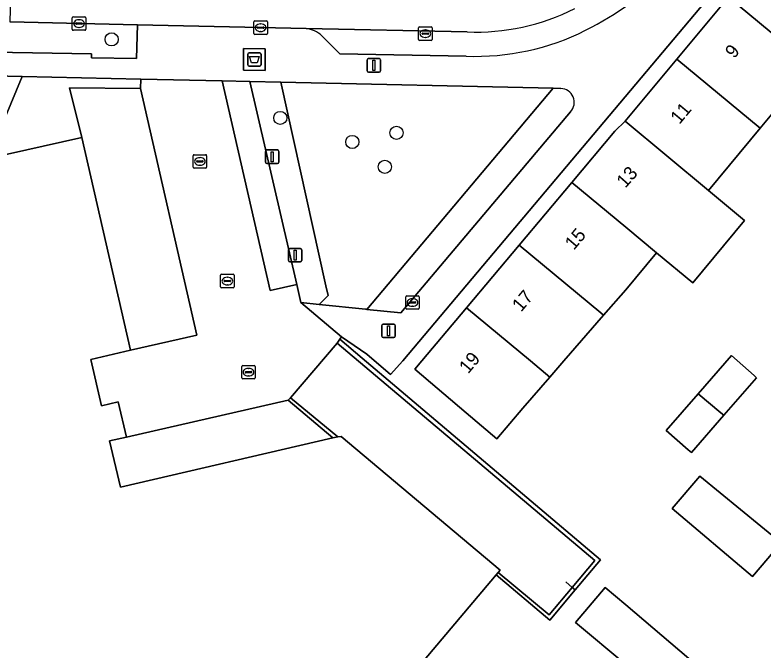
# Model space of a CAD drawing. Extents: x 162523 to 163266, y 381230 to 382050.
# Drawn here: x 162954.6 to 163010.2, y 381728.5 to 381775.7 of the extents above; entities that cross this region are included whole.
import ezdxf

# ---------------------------------------------------------------- set-up
doc = ezdxf.new("R2010")
doc.units = 0
for name, color, linetype in [('IMGEO_Afval_apart_plaats', 7, 'Continuous'), ('IMGEO_Boom', 7, 'Continuous'), ('IMGEO_Erf', 7, 'Continuous'), ('IMGEO_Groenvoorziening', 7, 'Continuous'), ('IMGEO_Hek', 7, 'Continuous'), ('IMGEO_Kolk', 7, 'Continuous'), ('IMGEO_Lichtmast', 7, 'Continuous'), ('IMGEO_Muur', 7, 'Continuous'), ('IMGEO_Pand', 7, 'Continuous'), ('IMGEO_Pand_nummerreeks', 7, 'Continuous'), ('IMGEO_Parkeervlak_open', 7, 'Continuous'), ('IMGEO_Rijbaan_lokaal_gesloten', 7, 'Continuous'), ('IMGEO_Rijbaan_lokaal_open', 7, 'Continuous'), ('IMGEO_Voetpad_gesloten', 7, 'Continuous'), ('IMGEO_Voetpad_open', 7, 'Continuous')]:
    doc.layers.add(name, color=color, linetype=linetype)

msp = doc.modelspace()

# ---------------------------------------------------------------- linework, layer by layer
at = {"layer": 'IMGEO_Afval_apart_plaats'}
for p, q in [((162971.93, 381771.991), (162971.93, 381772.791)), ((162971.93, 381772.791), (162971.93, 381771.991)), ((162972.03, 381772.891), (162972.82, 381772.891)), ((162972.82, 381772.891), (162972.03, 381772.891)), ((162972.92, 381772.791), (162972.92, 381771.991)), ((162972.92, 381771.991), (162972.92, 381772.791)), ((162972.82, 381771.891), (162972.03, 381771.891)), ((162972.03, 381771.891), (162972.82, 381771.891))]:
    msp.add_line(p, q, dxfattribs=at)
msp.add_lwpolyline([(162972.073, 381772.605), (162972.777, 381772.605), (162972.628, 381772.135), (162972.222, 381772.135), (162972.073, 381772.605)], dxfattribs=at)
for centre, start, end in [((162972.03, 381772.791), 90, 180), ((162972.03, 381772.791), 90, 180), ((162972.82, 381772.791), 0, 90), ((162972.82, 381772.791), 360, 90), ((162972.03, 381771.991), 180, 270), ((162972.03, 381771.991), 180, 270), ((162972.82, 381771.991), 270, 0), ((162972.82, 381771.991), 270, 0)]:
    msp.add_arc(centre, 0.1, start, end, dxfattribs=at)
at = {"layer": 'IMGEO_Boom'}
for centre in [(162961.829, 381773.885), (162974.352, 381768.05), (162982.984, 381766.94), (162979.697, 381766.265), (162982.114, 381764.415)]:
    msp.add_circle(centre, 0.489, dxfattribs=at)
at = {"layer": 'IMGEO_Erf'}
for points in [[(163018.451, 381791.621), (162983.456, 381749.996), (162982.545, 381748.989), (162980.782, 381750.497), (162978.902, 381751.794), (162978.782, 381751.602), (162980.439, 381750.192), (162998.126, 381735.215), (162996.251, 381732.977), (162994.374, 381730.736), (162990.383, 381734.099), (162964.729, 381703.699)], [(163017.739, 381776.615), (163013.825, 381771.906), (163009.983, 381767.283), (163006.14, 381762.66), (163008.832, 381760.423), (163004.983, 381755.792), (163002.291, 381758.029), (163000, 381755.273), (162998.362, 381753.389), (162995.417, 381750), (162994.372, 381748.798), (162992.373, 381746.497), (162990.436, 381744.206), (162988.151, 381746.141), (162984.336, 381749.372), (162984.864, 381750), (162988.18, 381753.945), (162992.092, 381758.6), (162996.004, 381763.255), (162999.199, 381767.057), (162999.951, 381767.805), (163003.798, 381772.423), (163007.641, 381777.046)]]:
    msp.add_lwpolyline(points, dxfattribs=at)
for points in [[(163007.295, 381745.965), (163004.881, 381743.187), (163004.634, 381743.401), (163003.004, 381744.817), (163005.383, 381747.554), (163007.853, 381750.397), (163009.529, 381748.908), (163009.712, 381748.746)], [(162962.923, 381744.34), (162961.679, 381744.052), (162962.475, 381740.62), (162978.26, 381744.276), (162974.932, 381747.073)], [(163011.548, 381736.493), (163009.426, 381733.979), (163003.449, 381739.023), (163005.494, 381741.446)], [(163004.682, 381727.897), (163002.511, 381725.334), (163000, 381727.439), (162996.266, 381730.57), (162998.463, 381733.165), (163000, 381731.863)]]:
    msp.add_lwpolyline(points, close=True, dxfattribs=at)
at = {"layer": 'IMGEO_Groenvoorziening'}
for points in [[(162947.568, 381772.829), (162947.619, 381772.518), (162950.05, 381772.687), (162950.071, 381772.984), (162960.338, 381772.817), (162960.334, 381772.509), (162963.678, 381772.461), (162963.739, 381774.97), (162954.27, 381775.179)], [(162995.182, 381770.237), (162994.602, 381770.25), (162980.775, 381753.828), (162983.293, 381753.567), (162995.902, 381768.514)]]:
    msp.add_lwpolyline(points, dxfattribs=at)
for points in [[(162958.709, 381770.287), (162963.978, 381770.228), (162963.993, 381770.94), (162955.177, 381771.139), (162952.644, 381765.024), (162959.605, 381766.586)], [(162974.381, 381770.706), (162972.1, 381770.758), (162975.572, 381755.68), (162975.881, 381754.336), (162977.247, 381754.194), (162977.909, 381754.864), (162977.734, 381755.574)], [(162994.602, 381770.25), (162974.381, 381770.706), (162977.734, 381755.574), (162977.909, 381754.864), (162977.247, 381754.194), (162980.67, 381753.839), (162980.751, 381753.831), (162980.775, 381753.828)]]:
    msp.add_lwpolyline(points, close=True, dxfattribs=at)
msp.add_arc((162995.161, 381769.216), 1.021, 316.533, 88.8248, dxfattribs=at)
at = {"layer": 'IMGEO_Hek'}
msp.add_lwpolyline([(162995.56, 381733.575), (162996.032, 381733.167)], dxfattribs=at)
at = {"layer": 'IMGEO_Kolk'}
for p, q in [((162958.909, 381774.634), (162958.909, 381775.486)), ((162958.984, 381775.56), (162959.836, 381775.56)), ((162959.397, 381775.34), (162959.422, 381775.34)), ((162959.91, 381775.486), (162959.91, 381774.634)), ((162972.466, 381775.253), (162973.318, 381775.253)), ((162959.168, 381775.054), (162959.168, 381775.066)), ((162959.606, 381775.017), (162959.208, 381775.017)), ((162959.211, 381775.103), (162959.609, 381775.103)), ((162959.42, 381774.78), (162959.395, 381774.78)), ((162959.652, 381775.066), (162959.652, 381775.054)), ((162972.391, 381774.327), (162972.391, 381775.179)), ((162972.65, 381774.747), (162972.65, 381774.759)), ((162973.088, 381774.71), (162972.69, 381774.71)), ((162972.693, 381774.796), (162973.091, 381774.796)), ((162972.879, 381775.033), (162972.904, 381775.033)), ((162973.134, 381774.759), (162973.134, 381774.747)), ((162973.392, 381775.179), (162973.392, 381774.327)), ((162984.621, 381773.886), (162984.621, 381774.738)), ((162984.696, 381774.812), (162985.548, 381774.812)), ((162985.622, 381774.738), (162985.622, 381773.886)), ((162959.836, 381774.56), (162958.984, 381774.56)), ((162973.318, 381774.253), (162972.466, 381774.253)), ((162972.902, 381774.473), (162972.877, 381774.473)), ((162984.88, 381774.306), (162984.88, 381774.318)), ((162985.318, 381774.269), (162984.92, 381774.269)), ((162984.923, 381774.355), (162985.321, 381774.355)), ((162985.109, 381774.592), (162985.134, 381774.592)), ((162985.364, 381774.318), (162985.364, 381774.306)), ((162985.548, 381773.812), (162984.696, 381773.812)), ((162985.132, 381774.032), (162985.107, 381774.032)), ((162967.881, 381764.392), (162967.881, 381765.244)), ((162967.956, 381765.318), (162968.808, 381765.318)), ((162968.882, 381765.244), (162968.882, 381764.392)), ((162968.14, 381764.812), (162968.14, 381764.824)), ((162968.578, 381764.775), (162968.18, 381764.775)), ((162968.183, 381764.861), (162968.581, 381764.861)), ((162968.369, 381765.098), (162968.394, 381765.098)), ((162968.624, 381764.824), (162968.624, 381764.812)), ((162968.808, 381764.318), (162967.956, 381764.318)), ((162968.392, 381764.538), (162968.367, 381764.538)), ((162969.921, 381755.504), (162969.921, 381756.356)), ((162969.996, 381756.43), (162970.848, 381756.43)), ((162970.922, 381756.356), (162970.922, 381755.504)), ((162970.18, 381755.924), (162970.18, 381755.936)), ((162970.618, 381755.887), (162970.22, 381755.887)), ((162970.223, 381755.973), (162970.621, 381755.973)), ((162970.409, 381756.21), (162970.434, 381756.21)), ((162970.664, 381755.936), (162970.664, 381755.924)), ((162970.848, 381755.43), (162969.996, 381755.43)), ((162970.432, 381755.65), (162970.407, 381755.65)), ((162983.664, 381753.912), (162983.664, 381754.764)), ((162983.739, 381754.838), (162984.591, 381754.838)), ((162984.665, 381754.764), (162984.665, 381753.912)), ((162983.923, 381754.332), (162983.923, 381754.344)), ((162984.361, 381754.295), (162983.963, 381754.295)), ((162983.966, 381754.381), (162984.364, 381754.381)), ((162984.152, 381754.618), (162984.177, 381754.618)), ((162984.407, 381754.344), (162984.407, 381754.332)), ((162984.591, 381753.838), (162983.739, 381753.838)), ((162984.175, 381754.058), (162984.15, 381754.058)), ((162971.564, 381749.662), (162972.416, 381749.662)), ((162971.489, 381748.736), (162971.489, 381749.588)), ((162971.748, 381749.156), (162971.748, 381749.168)), ((162972.186, 381749.119), (162971.788, 381749.119)), ((162971.791, 381749.205), (162972.189, 381749.205)), ((162971.977, 381749.442), (162972.002, 381749.442)), ((162972.232, 381749.168), (162972.232, 381749.156)), ((162972.49, 381749.588), (162972.49, 381748.736)), ((162972.416, 381748.662), (162971.564, 381748.662)), ((162972, 381748.882), (162971.975, 381748.882))]:
    msp.add_line(p, q, dxfattribs=at)
for points in [[(162958.909, 381774.634), (162958.909, 381775.486)], [(162958.984, 381775.56), (162959.836, 381775.56)], [(162959.91, 381775.486), (162959.91, 381774.634)], [(162972.466, 381775.253), (162973.318, 381775.253)], [(162972.391, 381774.327), (162972.391, 381775.179)], [(162973.392, 381775.179), (162973.392, 381774.327)], [(162984.621, 381773.886), (162984.621, 381774.738)], [(162984.696, 381774.812), (162985.548, 381774.812)], [(162985.622, 381774.738), (162985.622, 381773.886)], [(162959.836, 381774.56), (162958.984, 381774.56)], [(162973.318, 381774.253), (162972.466, 381774.253)], [(162985.548, 381773.812), (162984.696, 381773.812)], [(162967.881, 381764.392), (162967.881, 381765.244)], [(162967.956, 381765.318), (162968.808, 381765.318)], [(162968.882, 381765.244), (162968.882, 381764.392)], [(162968.808, 381764.318), (162967.956, 381764.318)], [(162969.921, 381755.504), (162969.921, 381756.356)], [(162969.996, 381756.43), (162970.848, 381756.43)], [(162970.922, 381756.356), (162970.922, 381755.504)], [(162970.848, 381755.43), (162969.996, 381755.43)], [(162983.664, 381753.912), (162983.664, 381754.764)], [(162983.739, 381754.838), (162984.591, 381754.838)], [(162984.665, 381754.764), (162984.665, 381753.912)], [(162984.591, 381753.838), (162983.739, 381753.838)], [(162971.564, 381749.662), (162972.416, 381749.662)], [(162971.489, 381748.736), (162971.489, 381749.588)], [(162972.49, 381749.588), (162972.49, 381748.736)], [(162972.416, 381748.662), (162971.564, 381748.662)]]:
    msp.add_lwpolyline(points, dxfattribs=at)
for centre, radius, start, end in [((162958.986, 381775.484), 0.0765, 91.552, 178.448), ((162958.986, 381775.484), 0.0765, 91.552, 178.448), ((162959.834, 381775.484), 0.0765, 1.552, 88.448), ((162959.834, 381775.484), 0.0765, 1.552, 88.448), ((162972.468, 381775.177), 0.0765, 91.552, 178.448), ((162972.468, 381775.177), 0.0765, 91.552, 178.448), ((162973.316, 381775.177), 0.0765, 1.552, 88.448), ((162973.316, 381775.177), 0.0765, 1.552, 88.448), ((162959.208, 381775.063), 0.0403, 85.8775, 175.7526), ((162959.205, 381775.053), 0.0366, 178.938, 274.7102), ((162959.609, 381775.06), 0.043, 264.8664, 352.4533), ((162959.613, 381775.065), 0.0386, 1.7309, 96.639), ((162972.69, 381774.756), 0.0403, 85.8775, 175.7526), ((162972.687, 381774.746), 0.0366, 178.938, 274.7102), ((162973.091, 381774.753), 0.043, 264.8664, 352.4533), ((162973.095, 381774.758), 0.0386, 1.7309, 96.639), ((162984.698, 381774.736), 0.0765, 91.552, 178.448), ((162984.698, 381774.736), 0.0765, 91.552, 178.448), ((162985.546, 381774.736), 0.0765, 1.552, 88.448), ((162985.546, 381774.736), 0.0765, 1.552, 88.448), ((162958.986, 381774.636), 0.0765, 181.552, 268.448), ((162958.986, 381774.636), 0.0765, 181.552, 268.448), ((162959.834, 381774.636), 0.0765, 271.552, 358.448), ((162959.834, 381774.636), 0.0765, 271.552, 358.448), ((162972.468, 381774.329), 0.0765, 181.552, 268.448), ((162972.468, 381774.329), 0.0765, 181.552, 268.448), ((162973.316, 381774.329), 0.0765, 271.552, 358.448), ((162973.316, 381774.329), 0.0765, 271.552, 358.448), ((162984.92, 381774.315), 0.0403, 85.8775, 175.7526), ((162984.917, 381774.305), 0.0366, 178.938, 274.7102), ((162985.321, 381774.312), 0.043, 264.8664, 352.4533), ((162985.325, 381774.317), 0.0386, 1.7309, 96.639), ((162984.698, 381773.888), 0.0765, 181.552, 268.448), ((162984.698, 381773.888), 0.0765, 181.552, 268.448), ((162985.546, 381773.888), 0.0765, 271.552, 358.448), ((162985.546, 381773.888), 0.0765, 271.552, 358.448), ((162967.958, 381765.242), 0.0765, 91.552, 178.448), ((162967.958, 381765.242), 0.0765, 91.552, 178.448), ((162968.806, 381765.242), 0.0765, 1.552, 88.448), ((162968.806, 381765.242), 0.0765, 1.552, 88.448), ((162968.18, 381764.821), 0.0403, 85.8775, 175.7526), ((162968.177, 381764.811), 0.0366, 178.938, 274.7102), ((162968.581, 381764.818), 0.043, 264.8664, 352.4533), ((162968.585, 381764.823), 0.0386, 1.7309, 96.639), ((162967.958, 381764.394), 0.0765, 181.552, 268.448), ((162967.958, 381764.394), 0.0765, 181.552, 268.448), ((162968.806, 381764.394), 0.0765, 271.552, 358.448), ((162968.806, 381764.394), 0.0765, 271.552, 358.448), ((162969.998, 381756.354), 0.0765, 91.552, 178.448), ((162969.998, 381756.354), 0.0765, 91.552, 178.448), ((162970.846, 381756.354), 0.0765, 1.552, 88.448), ((162970.846, 381756.354), 0.0765, 1.552, 88.448), ((162970.22, 381755.933), 0.0403, 85.8775, 175.7526), ((162970.217, 381755.923), 0.0366, 178.938, 274.7102), ((162970.621, 381755.93), 0.043, 264.8664, 352.4533), ((162970.625, 381755.935), 0.0386, 1.7309, 96.639), ((162969.998, 381755.506), 0.0765, 181.552, 268.448), ((162969.998, 381755.506), 0.0765, 181.552, 268.448), ((162970.846, 381755.506), 0.0765, 271.552, 358.448), ((162970.846, 381755.506), 0.0765, 271.552, 358.448), ((162983.741, 381754.762), 0.0765, 91.552, 178.448), ((162983.741, 381754.762), 0.0765, 91.552, 178.448), ((162984.589, 381754.762), 0.0765, 1.552, 88.448), ((162984.589, 381754.762), 0.0765, 1.552, 88.448), ((162983.963, 381754.341), 0.0403, 85.8775, 175.7526), ((162983.96, 381754.331), 0.0366, 178.938, 274.7102), ((162984.364, 381754.338), 0.043, 264.8664, 352.4533), ((162984.368, 381754.343), 0.0386, 1.7309, 96.639), ((162983.741, 381753.914), 0.0765, 181.552, 268.448), ((162983.741, 381753.914), 0.0765, 181.552, 268.448), ((162984.589, 381753.914), 0.0765, 271.552, 358.448), ((162984.589, 381753.914), 0.0765, 271.552, 358.448), ((162971.566, 381749.586), 0.0765, 91.552, 178.448), ((162971.566, 381749.586), 0.0765, 91.552, 178.448), ((162972.414, 381749.586), 0.0765, 1.552, 88.448), ((162972.414, 381749.586), 0.0765, 1.552, 88.448), ((162971.788, 381749.165), 0.0403, 85.8775, 175.7526), ((162971.785, 381749.155), 0.0366, 178.938, 274.7102), ((162972.189, 381749.162), 0.043, 264.8664, 352.4533), ((162972.193, 381749.167), 0.0386, 1.7309, 96.639), ((162971.566, 381748.738), 0.0765, 181.552, 268.448), ((162971.566, 381748.738), 0.0765, 181.552, 268.448), ((162972.414, 381748.738), 0.0765, 271.552, 358.448), ((162972.414, 381748.738), 0.0765, 271.552, 358.448)]:
    msp.add_arc(centre, radius, start, end, dxfattribs=at)
for centre, major_axis, ratio, start_param, end_param in [((162959.396, 381775.06), (-0.387, 0.002), 0.722429, 4.712389, 7.853982), ((162959.421, 381775.06), (-0.39, 0.002), 0.717154, 1.570796, 4.712389), ((162972.878, 381774.753), (-0.387, 0.002), 0.722429, 4.712389, 7.853982), ((162972.903, 381774.753), (-0.39, 0.002), 0.717154, 1.570796, 4.712389), ((162985.108, 381774.312), (-0.387, 0.002), 0.722429, 4.712389, 7.853982), ((162985.133, 381774.312), (-0.39, 0.002), 0.717154, 1.570796, 4.712389), ((162968.368, 381764.818), (-0.387, 0.002), 0.722429, 4.712389, 7.853982), ((162968.393, 381764.818), (-0.39, 0.002), 0.717154, 1.570796, 4.712389), ((162970.408, 381755.93), (-0.387, 0.002), 0.722429, 4.712389, 7.853982), ((162970.433, 381755.93), (-0.39, 0.002), 0.717154, 1.570796, 4.712389), ((162984.151, 381754.338), (-0.387, 0.002), 0.722429, 4.712389, 7.853982), ((162984.176, 381754.338), (-0.39, 0.002), 0.717154, 1.570796, 4.712389), ((162971.976, 381749.162), (-0.387, 0.002), 0.722429, 4.712389, 7.853982), ((162972.001, 381749.162), (-0.39, 0.002), 0.717154, 1.570796, 4.712389)]:
    msp.add_ellipse(centre, major_axis=major_axis, ratio=ratio, start_param=start_param, end_param=end_param, dxfattribs=at)
at = {"layer": 'IMGEO_Lichtmast'}
for p, q in [((162980.908, 381772.456), (162981.698, 381772.456)), ((162981.698, 381772.456), (162980.908, 381772.456)), ((162980.808, 381771.556), (162980.808, 381772.356)), ((162980.808, 381772.356), (162980.808, 381771.556)), ((162981.798, 381772.356), (162981.798, 381771.556)), ((162981.798, 381771.556), (162981.798, 381772.356)), ((162981.698, 381771.456), (162980.908, 381771.456)), ((162980.908, 381771.456), (162981.698, 381771.456)), ((162973.26, 381764.768), (162973.26, 381765.568)), ((162973.26, 381765.568), (162973.26, 381764.768)), ((162973.36, 381765.668), (162974.15, 381765.668)), ((162974.15, 381765.668), (162973.36, 381765.668)), ((162974.25, 381765.568), (162974.25, 381764.768)), ((162974.25, 381764.768), (162974.25, 381765.568)), ((162974.15, 381764.668), (162973.36, 381764.668)), ((162973.36, 381764.668), (162974.15, 381764.668)), ((162974.952, 381757.448), (162974.952, 381758.248)), ((162974.952, 381758.248), (162974.952, 381757.448)), ((162975.052, 381758.348), (162975.842, 381758.348)), ((162975.842, 381758.348), (162975.052, 381758.348)), ((162975.942, 381758.248), (162975.942, 381757.448)), ((162975.942, 381757.448), (162975.942, 381758.248)), ((162975.842, 381757.348), (162975.052, 381757.348)), ((162975.052, 381757.348), (162975.842, 381757.348)), ((162981.898, 381751.829), (162981.898, 381752.629)), ((162981.898, 381752.629), (162981.898, 381751.829)), ((162981.998, 381752.729), (162982.788, 381752.729)), ((162982.788, 381752.729), (162981.998, 381752.729)), ((162982.888, 381752.629), (162982.888, 381751.829)), ((162982.888, 381751.829), (162982.888, 381752.629)), ((162982.788, 381751.729), (162981.998, 381751.729)), ((162981.998, 381751.729), (162982.788, 381751.729))]:
    msp.add_line(p, q, dxfattribs=at)
for points in [[(162981.228, 381772.331), (162981.378, 381772.331), (162981.378, 381771.581), (162981.228, 381771.581), (162981.228, 381772.331)], [(162973.68, 381765.543), (162973.83, 381765.543), (162973.83, 381764.793), (162973.68, 381764.793), (162973.68, 381765.543)], [(162975.372, 381758.223), (162975.522, 381758.223), (162975.522, 381757.473), (162975.372, 381757.473), (162975.372, 381758.223)], [(162982.318, 381752.604), (162982.468, 381752.604), (162982.468, 381751.854), (162982.318, 381751.854), (162982.318, 381752.604)]]:
    msp.add_lwpolyline(points, dxfattribs=at)
for centre, start, end in [((162980.908, 381772.356), 90, 180), ((162980.908, 381772.356), 90, 180), ((162981.698, 381772.356), 0, 90), ((162981.698, 381772.356), 360, 90), ((162980.908, 381771.556), 180, 270), ((162980.908, 381771.556), 180, 270), ((162981.698, 381771.556), 270, 0), ((162981.698, 381771.556), 270, 0), ((162973.36, 381765.568), 90, 180), ((162973.36, 381765.568), 90, 180), ((162974.15, 381765.568), 0, 90), ((162974.15, 381765.568), 360, 90), ((162973.36, 381764.768), 180, 270), ((162973.36, 381764.768), 180, 270), ((162974.15, 381764.768), 270, 0), ((162974.15, 381764.768), 270, 0), ((162975.052, 381758.248), 90, 180), ((162975.052, 381758.248), 90, 180), ((162975.842, 381758.248), 0, 90), ((162975.842, 381758.248), 360, 90), ((162975.052, 381757.448), 180, 270), ((162975.052, 381757.448), 180, 270), ((162975.842, 381757.448), 270, 0), ((162975.842, 381757.448), 270, 0), ((162981.998, 381752.629), 90, 180), ((162981.998, 381752.629), 90, 180), ((162982.788, 381752.629), 0, 90), ((162982.788, 381752.629), 360, 90), ((162981.998, 381751.829), 180, 270), ((162981.998, 381751.829), 180, 270), ((162982.788, 381751.829), 270, 0), ((162982.788, 381751.829), 270, 0)]:
    msp.add_arc(centre, 0.1, start, end, dxfattribs=at)
at = {"layer": 'IMGEO_Muur'}
for points in [[(162978.564, 381751.311), (162997.713, 381735.166), (162996.032, 381733.167), (162996.251, 381732.977), (162998.126, 381735.215), (162980.439, 381750.192), (162978.782, 381751.602)], [(162975.098, 381747.265), (162974.932, 381747.073), (162978.26, 381744.276), (162978.632, 381744.35)], [(162996.032, 381733.167), (162994.311, 381731.121), (162990.54, 381734.279), (162990.383, 381734.099), (162994.374, 381730.736), (162996.251, 381732.977)]]:
    msp.add_lwpolyline(points, close=True, dxfattribs=at)
at = {"layer": 'IMGEO_Pand'}
for points in [[(163011.556, 381781.755), (163007.641, 381777.046), (163013.825, 381771.906), (163017.739, 381776.615)], [(163003.798, 381772.423), (163009.983, 381767.283), (163013.825, 381771.906), (163007.641, 381777.046)], [(163003.798, 381772.423), (162999.951, 381767.805), (163006.14, 381762.66), (163009.983, 381767.283)], [(162996.004, 381763.255), (163000, 381759.933), (163002.291, 381758.029), (163004.983, 381755.792), (163008.832, 381760.423), (163006.14, 381762.66), (162999.951, 381767.805), (162999.199, 381767.057)], [(162998.362, 381753.389), (163000, 381755.273), (163002.291, 381758.029), (163000, 381759.933), (162996.004, 381763.255), (162992.092, 381758.6), (162998.159, 381753.558)], [(162998.362, 381753.389), (162998.159, 381753.558), (162992.092, 381758.6), (162988.18, 381753.945), (162992.926, 381750), (162994.372, 381748.798), (162995.417, 381750)], [(162988.18, 381753.945), (162984.864, 381750), (162984.336, 381749.372), (162988.151, 381746.141), (162990.436, 381744.206), (162992.373, 381746.497), (162994.372, 381748.798), (162992.926, 381750)], [(163009.529, 381748.908), (163007.853, 381750.397), (163005.383, 381747.554), (163007.075, 381746.148), (163007.295, 381745.965), (163009.712, 381748.746)], [(163007.295, 381745.965), (163007.075, 381746.148), (163005.383, 381747.554), (163003.004, 381744.817), (163004.634, 381743.401), (163004.881, 381743.187)], [(163005.494, 381741.446), (163003.449, 381739.023), (163009.426, 381733.979), (163011.548, 381736.493)], [(162998.463, 381733.165), (162996.266, 381730.57), (163000, 381727.439), (163002.511, 381725.334), (163004.682, 381727.897), (163000, 381731.863)]]:
    msp.add_lwpolyline(points, close=True, dxfattribs=at)
for points in [[(162978.865, 381744.381), (162978.632, 381744.35), (162978.26, 381744.276), (162962.475, 381740.62), (162961.679, 381744.052), (162962.923, 381744.34), (162962.324, 381746.962), (162961.075, 381746.66), (162960.289, 381750.111), (162963.235, 381750.796), (162959.605, 381766.586), (162952.644, 381765.024)], [(162963.382, 381704.799), (162964.729, 381703.699), (162990.383, 381734.099), (162990.54, 381734.279), (162990.686, 381734.457), (162978.865, 381744.381)]]:
    msp.add_lwpolyline(points, dxfattribs=at)
at = {"layer": 'IMGEO_Parkeervlak_open'}
for points in [[(162988.222, 381774.437), (162976.265, 381774.685)], [(162977.437, 381774.156), (162978.779, 381772.823), (162988.154, 381772.638)]]:
    msp.add_lwpolyline(points, dxfattribs=at)
for points in [[(162972.1, 381770.758), (162970.047, 381770.804), (162973.591, 381755.23), (162975.572, 381755.68)], [(162963.978, 381770.228), (162958.709, 381770.287), (162959.605, 381766.586), (162963.235, 381750.796), (162968.146, 381751.914)]]:
    msp.add_lwpolyline(points, close=True, dxfattribs=at)
for centre, radius, start, end in [((162987.039, 381794.594), 22.381, 296.4779, 316.4776), ((162988.835, 381790.903), 16.478, 267.867, 296.6102), ((162976.035, 381772.612), 2.085, 47.7492, 83.6653), ((162988.837, 381790.89), 18.265, 267.858, 296.6104)]:
    msp.add_arc(centre, radius, start, end, dxfattribs=at)
at = {"layer": 'IMGEO_Rijbaan_lokaal_gesloten'}
msp.add_lwpolyline([(162978.564, 381751.311), (162975.098, 381747.265), (162978.632, 381744.35), (162978.865, 381744.381), (162990.686, 381734.457), (162990.54, 381734.279), (162994.311, 381731.121), (162996.032, 381733.167), (162997.713, 381735.166)], close=True, dxfattribs=at)
at = {"layer": 'IMGEO_Rijbaan_lokaal_open'}
msp.add_lwpolyline([(162988.621, 381779.946), (162987.671, 381779.97), (162954.65, 381780.67), (162954.429, 381780.672), (162954.27, 381775.179), (162963.739, 381774.97), (162976.265, 381774.685), (162988.222, 381774.437)], dxfattribs=at)
msp.add_lwpolyline([(162978.564, 381751.311), (162978.782, 381751.602), (162978.902, 381751.794), (162975.881, 381754.336), (162975.572, 381755.68), (162973.591, 381755.23), (162970.047, 381770.804), (162963.993, 381770.94), (162963.978, 381770.228), (162968.146, 381751.914), (162963.235, 381750.796), (162960.289, 381750.111), (162961.075, 381746.66), (162962.324, 381746.962), (162962.923, 381744.34), (162974.932, 381747.073), (162975.098, 381747.265)], close=True, dxfattribs=at)
msp.add_arc((162988.835, 381790.903), 16.478, 267.867, 296.6102, dxfattribs=at)
at = {"layer": 'IMGEO_Voetpad_gesloten'}
msp.add_lwpolyline([(162973.234, 381773.187), (162971.625, 381773.196), (162971.617, 381771.593), (162973.222, 381771.586)], close=True, dxfattribs=at)
at = {"layer": 'IMGEO_Voetpad_open'}
for points in [[(162995.902, 381768.514), (162983.293, 381753.567), (162980.775, 381753.828), (162980.751, 381753.831), (162980.67, 381753.839), (162977.247, 381754.194), (162975.881, 381754.336), (162978.902, 381751.794), (162980.782, 381750.497), (162982.545, 381748.989), (162983.456, 381749.996), (163018.451, 381791.621), (163019.638, 381793.018), (163019.982, 381792.725), (163021.984, 381795.08), (163022.171, 381795.3), (163029.31, 381803.941)], [(162976.265, 381774.685), (162963.739, 381774.97), (162963.678, 381772.461), (162960.334, 381772.509), (162960.338, 381772.817), (162950.071, 381772.984), (162950.05, 381772.687), (162947.619, 381772.518), (162947.568, 381772.829)], [(162988.154, 381772.638), (162978.779, 381772.823), (162977.437, 381774.156)], [(162952.644, 381765.024), (162955.177, 381771.139), (162953.038, 381771.187), (162951.564, 381767.667), (162951.401, 381767.311)], [(162952.46, 381771.2), (162953.038, 381771.187), (162955.177, 381771.139), (162963.993, 381770.94), (162970.047, 381770.804), (162972.1, 381770.758), (162974.381, 381770.706), (162994.602, 381770.25), (162995.182, 381770.237)]]:
    msp.add_lwpolyline(points, dxfattribs=at)
msp.add_lwpolyline([(162973.234, 381773.187), (162973.222, 381771.586), (162971.617, 381771.593), (162971.625, 381773.196)], close=True, dxfattribs=at)
for centre, radius, start, end in [((162987.039, 381794.594), 22.381, 296.4779, 316.4776), ((162976.035, 381772.612), 2.085, 47.7492, 83.6653), ((162988.837, 381790.89), 18.265, 267.858, 296.6104), ((162995.161, 381769.216), 1.021, 316.533, 88.8248)]:
    msp.add_arc(centre, radius, start, end, dxfattribs=at)

# ---------------------------------------------------------------- texts
at = {"layer": 'IMGEO_Pand_nummerreeks'}
for s, rotation, p in [('9', 50.2635, (163008.055, 381772.412)), ('11', 50.2635, (163003.992, 381767.525)), ('13', 48.4518, (162999.969, 381762.785)), ('15', 49.5798, (162996.147, 381758.18)), ('17', 49.5798, (162992.231, 381753.582)), ('19', 49.9501, (162988.297, 381748.986))]:
    msp.add_text(s, height=1, rotation=rotation, dxfattribs=at).set_placement(p)

doc.saveas('drawing.dxf')
